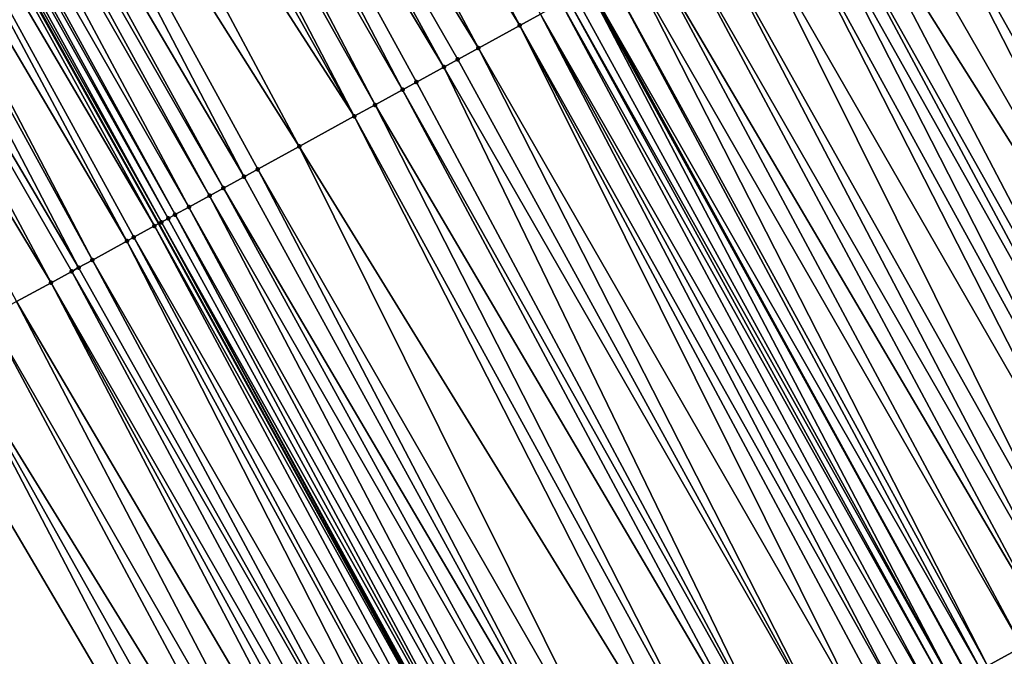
# Model space of a CAD drawing. Header units: feet. Extents: x 2004186 to 2014793, y 836912 to 864902.
# Tile 436 of 974: x 2010009 to 2010034, y 848680 to 848696. Entities that reach past the tile are written whole.
import ezdxf

# ---------------------------------------------------------------- set-up
doc = ezdxf.new("R2010")
doc.units = ezdxf.units.FT
doc.header["$LTSCALE"] = 100
doc.header["$MEASUREMENT"] = 0
for name, color, linetype, lineweight in [('EP_Travel Lane', 5, 'Continuous', 40), ('GPL_Skip Line', 2, 'Continuous', 40), ('Road Shots', 4, 'Continuous', 200), ('Road X-Section', 30, 'Continuous', 13)]:
    doc.layers.add(name, color=color, linetype=linetype, lineweight=lineweight)
doc.layers.add('I-77 SB_MM21-27-Surface-Border', color=7, linetype='Continuous')
doc.layers.add('I-77 SB_MM21-27-Surface-TIN', color=7, linetype='Continuous')

msp = doc.modelspace()

# ---------------------------------------------------------------- linework, layer by layer
at = {"layer": 'EP_Travel Lane'}
msp.add_polyline3d([(2010069.520886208, 848585.9350449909, 428.7094043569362), (2010060.05615643, 848603.5539127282, 428.663867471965), (2010050.591453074, 848621.1727312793, 428.6002181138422), (2010041.175988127, 848638.4526213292, 428.5314376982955), (2010031.521491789, 848655.9680172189, 428.4751619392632), (2010021.867039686, 848673.4833328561, 428.3907730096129), (2010012.212568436, 848690.9986832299, 428.3185606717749), (2010002.640498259, 848708.0983404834, 428.2495197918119), (2009992.78941218, 848725.5040277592, 428.1963223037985), (2009982.938336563, 848742.909696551, 428.1373948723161), (2009973.087258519, 848760.3153696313, 428.0798318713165), (2009963.192125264, 848777.3908727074, 428.0138131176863), (2009953.07556799, 848794.6433529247, 427.9231540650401), (2009942.958970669, 848811.8959014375, 427.8556296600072), (2009932.842367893, 848829.1484592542, 427.7912703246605), (2009922.732590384, 848845.9093054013, 427.7466532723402), (2009912.311521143, 848862.9794874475, 427.6353479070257)], dxfattribs=at)
at = {"layer": 'GPL_Skip Line'}
msp.add_polyline3d([(2010080.28839136, 848591.6614075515, 429.2061529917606), (2010070.887408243, 848609.3141604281, 429.1588207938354), (2010061.486445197, 848626.966875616, 429.0976714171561), (2010052.038943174, 848644.4148994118, 429.0279047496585), (2010042.41820812, 848661.9488212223, 428.9719596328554), (2010032.797483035, 848679.4827248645, 428.9096245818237), (2010023.176762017, 848697.016621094, 428.8447364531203), (2010013.479747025, 848714.2820848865, 428.7760276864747), (2010003.568814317, 848731.6535324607, 428.6968254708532), (2009993.657878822, 848749.024984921, 428.6191931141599), (2009983.746895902, 848766.3965205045, 428.5677000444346), (2009973.756289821, 848783.5710517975, 428.4902241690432), (2009963.623064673, 848800.8138424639, 428.4142938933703), (2009953.489843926, 848818.0566256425, 428.3358185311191), (2009943.356609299, 848835.2994324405, 428.2653586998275), (2009933.158281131, 848852.2558033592, 428.2070710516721), (2009922.774190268, 848869.3486734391, 428.1384617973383)], dxfattribs=at)
at = {"layer": 'I-77 SB_MM21-27-Surface-Border', "color": 3, "linetype": 'ByBlock', "lineweight": -2}
msp.add_polyline3d([(2010068.575462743, 848585.4322916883, 428.6773773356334), (2010057.950708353, 848602.4342243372, 428.5748901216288), (2010046.972780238, 848619.2483583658, 428.4633162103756), (2010037.282233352, 848636.3155709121, 428.3773001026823), (2010026.434198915, 848653.1758932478, 428.270718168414), (2010016.112140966, 848670.3249174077, 428.1913980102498), (2010005.965462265, 848687.5700775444, 428.0871574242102), (2009996.250783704, 848704.4533430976, 428.0119703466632), (2009986.342978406, 848721.8265923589, 427.9370457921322), (2009976.261435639, 848739.1007694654, 427.8642834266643), (2009966.527326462, 848756.573163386, 427.8101915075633), (2009957.016627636, 848773.7781877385, 427.7516291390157), (2009946.919986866, 848791.0422770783, 427.6511983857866), (2009936.478015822, 848808.1045075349, 427.5765674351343), (2009926.553963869, 848825.4696568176, 427.5074286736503), (2009916.190808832, 848841.9269525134, 427.4272913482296), (2009906.306348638, 848859.323898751, 427.3652300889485)], dxfattribs=at)
at = {"layer": 'I-77 SB_MM21-27-Surface-TIN', "color": 128, "linetype": 'ByBlock', "lineweight": -2}
for points in [[(2010012.059309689, 848713.4716862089, 428.6962775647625), (2010011.711877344, 848713.2734672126, 428.6769464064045), (2010021.394345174, 848696.0382282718, 428.7393038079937)], [(2010012.059309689, 848713.4716862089, 428.6962775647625), (2010021.394345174, 848696.0382282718, 428.7393038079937), (2010021.920318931, 848696.3269350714, 428.7684498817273)], [(2010011.711877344, 848713.2734672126, 428.6769464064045), (2010011.016991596, 848712.8770661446, 428.6498901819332), (2010021.394345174, 848696.0382282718, 428.7393038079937)], [(2010011.016991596, 848712.8770661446, 428.6498901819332), (2010009.974673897, 848712.2824453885, 428.6032852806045), (2010020.342364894, 848695.4608743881, 428.7018180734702)], [(2010011.016991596, 848712.8770661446, 428.6498901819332), (2010020.342364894, 848695.4608743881, 428.7018180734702), (2010021.394345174, 848696.0382282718, 428.7393038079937)], [(2010009.974673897, 848712.2824453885, 428.6032852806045), (2010009.279810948, 848711.8860043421, 428.5636631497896), (2010019.465726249, 848694.9797250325, 428.6632215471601)], [(2010009.974673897, 848712.2824453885, 428.6032852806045), (2010019.81637493, 848695.1721971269, 428.6829639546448), (2010020.342364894, 848695.4608743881, 428.7018180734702)], [(2010009.974673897, 848712.2824453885, 428.6032852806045), (2010019.465726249, 848694.9797250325, 428.6632215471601), (2010019.81637493, 848695.1721971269, 428.6829639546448)], [(2010009.279810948, 848711.8860043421, 428.5636631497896), (2010008.58494411, 848711.489570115, 428.5261844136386), (2010018.413788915, 848694.4022928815, 428.598465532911)], [(2010009.279810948, 848711.8860043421, 428.5636631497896), (2010018.764438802, 848694.5947627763, 428.6174415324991), (2010019.465726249, 848694.9797250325, 428.6632215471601)], [(2010009.279810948, 848711.8860043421, 428.5636631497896), (2010018.413788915, 848694.4022928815, 428.598465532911), (2010018.764438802, 848694.5947627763, 428.6174415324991)], [(2010008.58494411, 848711.489570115, 428.5261844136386), (2010008.063783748, 848711.1922623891, 428.5037156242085), (2010017.712477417, 848694.0173744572, 428.5679576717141)], [(2010008.58494411, 848711.489570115, 428.5261844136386), (2010017.712477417, 848694.0173744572, 428.5679576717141), (2010018.413788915, 848694.4022928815, 428.598465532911)], [(2010008.063783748, 848711.1922623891, 428.5037156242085), (2010007.542617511, 848710.8949649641, 428.4844845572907), (2010017.186484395, 848693.728702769, 428.5510452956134)], [(2010008.063783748, 848711.1922623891, 428.5037156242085), (2010017.186484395, 848693.728702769, 428.5510452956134), (2010017.712477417, 848694.0173744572, 428.5679576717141)], [(2010007.542617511, 848710.8949649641, 428.4844845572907), (2010006.500302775, 848710.3003390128, 428.4362467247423), (2010017.186484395, 848693.728702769, 428.5510452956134)], [(2010006.500302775, 848710.3003390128, 428.4362467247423), (2010005.284259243, 848709.6066256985, 428.3853008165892), (2010015.78385634, 848692.9588751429, 428.4932428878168)], [(2010006.500302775, 848710.3003390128, 428.4362467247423), (2010015.78385634, 848692.9588751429, 428.4932428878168), (2010017.186484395, 848693.728702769, 428.5510452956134)], [(2010005.284259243, 848709.6066256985, 428.3853008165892), (2010004.415658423, 848709.1111132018, 428.3479721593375), (2010014.381234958, 848692.1890353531, 428.4312024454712)], [(2010005.284259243, 848709.6066256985, 428.3853008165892), (2010014.731886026, 848692.3815030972, 428.4494290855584), (2010015.78385634, 848692.9588751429, 428.4932428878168)], [(2010005.284259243, 848709.6066256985, 428.3853008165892), (2010014.381234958, 848692.1890353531, 428.4312024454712), (2010014.731886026, 848692.3815030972, 428.4494290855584)], [(2010004.415658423, 848709.1111132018, 428.3479721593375), (2010004.068209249, 848708.9129237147, 428.3379162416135), (2010013.855257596, 848691.9003351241, 428.4043456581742)], [(2010004.415658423, 848709.1111132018, 428.3479721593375), (2010013.855257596, 848691.9003351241, 428.4043456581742), (2010014.381234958, 848692.1890353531, 428.4312024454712)], [(2010003.720767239, 848708.7147216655, 428.3239118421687), (2010003.199613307, 848708.4174026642, 428.2978990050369), (2010012.978616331, 848691.4191905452, 428.3674134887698)], [(2010004.068209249, 848708.9129237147, 428.3379162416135), (2010003.720767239, 848708.7147216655, 428.3239118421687), (2010013.50459941, 848691.7078803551, 428.3906398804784)], [(2010003.720767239, 848708.7147216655, 428.3239118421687), (2010012.978616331, 848691.4191905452, 428.3674134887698), (2010013.50459941, 848691.7078803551, 428.3906398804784)], [(2010004.068209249, 848708.9129237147, 428.3379162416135), (2010013.50459941, 848691.7078803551, 428.3906398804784), (2010013.855257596, 848691.9003351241, 428.4043456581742)], [(2010002.852210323, 848708.2191321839, 428.2623855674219), (2010002.678499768, 848708.120012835, 428.2496237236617), (2010012.277331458, 848691.0342235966, 428.3199985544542)], [(2010003.025907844, 848708.3182743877, 428.2823310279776), (2010002.852210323, 848708.2191321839, 428.2623855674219), (2010012.452651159, 848691.130468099, 428.332815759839)], [(2010002.852210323, 848708.2191321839, 428.2623855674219), (2010012.277331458, 848691.0342235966, 428.3199985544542), (2010012.452651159, 848691.130468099, 428.332815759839)], [(2010003.199613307, 848708.4174026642, 428.2978990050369), (2010003.025907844, 848708.3182743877, 428.2823310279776), (2010012.627966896, 848691.2267198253, 428.3481499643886)], [(2010003.025907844, 848708.3182743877, 428.2823310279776), (2010012.452651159, 848691.130468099, 428.332815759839), (2010012.627966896, 848691.2267198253, 428.3481499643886)], [(2010003.199613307, 848708.4174026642, 428.2978990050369), (2010012.627966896, 848691.2267198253, 428.3481499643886), (2010012.978616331, 848691.4191905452, 428.3674134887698)], [(2010002.157301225, 848707.8227720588, 428.2481982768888), (2010012.101997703, 848690.9380047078, 428.3161057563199), (2010002.640498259, 848708.0983404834, 428.2495197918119)], [(2010002.678499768, 848708.120012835, 428.2496237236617), (2010002.640498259, 848708.0983404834, 428.2495197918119), (2010012.212568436, 848690.9986832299, 428.3185606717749)], [(2010012.101997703, 848690.9380047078, 428.3161057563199), (2010012.212568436, 848690.9986832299, 428.3185606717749), (2010002.640498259, 848708.0983404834, 428.2495197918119)], [(2010002.678499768, 848708.120012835, 428.2496237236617), (2010012.212568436, 848690.9986832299, 428.3185606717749), (2010012.277331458, 848691.0342235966, 428.3199985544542)], [(2010002.157301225, 848707.8227720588, 428.2481982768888), (2010001.462389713, 848707.4264161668, 428.235341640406), (2010011.400648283, 848690.5531553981, 428.3096791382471)], [(2010002.157301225, 848707.8227720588, 428.2481982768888), (2010011.575982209, 848690.649373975, 428.3134632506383), (2010012.101997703, 848690.9380047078, 428.3161057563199)], [(2010002.157301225, 848707.8227720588, 428.2481982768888), (2010011.400648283, 848690.5531553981, 428.3096791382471), (2010011.575982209, 848690.649373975, 428.3134632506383)], [(2010001.462389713, 848707.4264161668, 428.235341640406), (2010001.11495029, 848707.2282095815, 428.2199114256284), (2010010.524009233, 848690.072006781, 428.2713397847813)], [(2010001.462389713, 848707.4264161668, 428.235341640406), (2010010.524009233, 848690.072006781, 428.2713397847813), (2010011.400648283, 848690.5531553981, 428.3096791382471)], [(2010001.11495029, 848707.2282095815, 428.2199114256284), (2010000.246341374, 848706.7327112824, 428.1870453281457), (2010010.173344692, 848689.8795635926, 428.2616689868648)], [(2010001.11495029, 848707.2282095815, 428.2199114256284), (2010010.173344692, 848689.8795635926, 428.2616689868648), (2010010.524009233, 848690.072006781, 428.2713397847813)], [(2010000.246341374, 848706.7327112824, 428.1870453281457), (2009999.377747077, 848706.2371873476, 428.1461215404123), (2010009.472034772, 848689.4946422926, 428.2301592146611)], [(2010000.246341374, 848706.7327112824, 428.1870453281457), (2010009.998014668, 848689.7833379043, 428.2554070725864), (2010010.173344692, 848689.8795635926, 428.2616689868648)], [(2010000.246341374, 848706.7327112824, 428.1870453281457), (2010009.472034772, 848689.4946422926, 428.2301592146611), (2010009.998014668, 848689.7833379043, 428.2554070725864)], [(2009999.377747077, 848706.2371873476, 428.1461215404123), (2010008.59539101, 848689.0135022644, 428.1948124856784), (2010009.472034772, 848689.4946422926, 428.2301592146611)], [(2010033.316606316, 848702.5819040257, 429.2797282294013), (2010043.287964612, 848685.2405006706, 429.3715990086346), (2010033.667259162, 848702.7743685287, 429.2968256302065)], [(2010033.842585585, 848702.8706007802, 429.3053743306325), (2010033.667259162, 848702.7743685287, 429.2968256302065), (2010043.463291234, 848685.3367325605, 429.3800217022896)], [(2010043.463291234, 848685.3367325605, 429.3800217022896), (2010033.667259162, 848702.7743685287, 429.2968256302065), (2010043.287964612, 848685.2405006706, 429.3715990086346)], [(2010033.141266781, 848702.4856956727, 429.2795063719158), (2010032.965933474, 848702.3894759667, 429.2753288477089), (2010042.761980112, 848684.9518134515, 429.3492752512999)], [(2010033.316606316, 848702.5819040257, 429.2797282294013), (2010033.141266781, 848702.4856956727, 429.2795063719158), (2010042.93731137, 848685.0480368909, 429.3547536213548)], [(2010033.141266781, 848702.4856956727, 429.2795063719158), (2010042.761980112, 848684.9518134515, 429.3492752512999), (2010042.93731137, 848685.0480368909, 429.3547536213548)], [(2010033.316606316, 848702.5819040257, 429.2797282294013), (2010042.93731137, 848685.0480368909, 429.3547536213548), (2010043.287964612, 848685.2405006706, 429.3715990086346)], [(2010032.965933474, 848702.3894759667, 429.2753288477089), (2010032.439939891, 848702.1008053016, 429.2587728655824), (2010042.060645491, 848684.5669371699, 429.333450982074)], [(2010032.965933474, 848702.3894759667, 429.2753288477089), (2010042.060645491, 848684.5669371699, 429.333450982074), (2010042.761980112, 848684.9518134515, 429.3492752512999)], [(2010032.439939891, 848702.1008053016, 429.2587728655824), (2010031.91395477, 848701.8121192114, 429.2368425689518), (2010041.709988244, 848684.3744806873, 429.319148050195)], [(2010032.439939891, 848702.1008053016, 429.2587728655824), (2010041.709988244, 848684.3744806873, 429.319148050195), (2010042.060645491, 848684.5669371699, 429.333450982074)], [(2010031.91395477, 848701.8121192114, 429.2368425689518), (2010031.38798272, 848701.5234093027, 429.2066132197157), (2010041.709988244, 848684.3744806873, 429.319148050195)], [(2010031.38798272, 848701.5234093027, 429.2066132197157), (2010030.862007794, 848701.2347046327, 429.1782091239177), (2010040.658039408, 848683.7970694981, 429.2616957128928)], [(2010031.38798272, 848701.5234093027, 429.2066132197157), (2010040.658039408, 848683.7970694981, 429.2616957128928), (2010041.709988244, 848684.3744806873, 429.319148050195)], [(2010030.862007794, 848701.2347046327, 429.1782091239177), (2010029.985374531, 848700.7535454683, 429.1361949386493), (2010039.956729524, 848683.4121481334, 429.2301633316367)], [(2010030.862007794, 848701.2347046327, 429.1782091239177), (2010039.956729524, 848683.4121481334, 429.2301633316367), (2010040.658039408, 848683.7970694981, 429.2616957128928)], [(2010029.985374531, 848700.7535454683, 429.1361949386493), (2010029.284066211, 848700.3686212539, 429.10366962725), (2010039.956729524, 848683.4121481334, 429.2301633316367)], [(2010029.284066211, 848700.3686212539, 429.10366962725), (2010028.758081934, 848700.0799336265, 429.08120369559), (2010038.554114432, 848682.6422968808, 429.1641289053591)], [(2010029.284066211, 848700.3686212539, 429.10366962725), (2010038.554114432, 848682.6422968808, 429.1641289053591), (2010039.956729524, 848683.4121481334, 429.2301633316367)], [(2010028.758081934, 848700.0799336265, 429.08120369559), (2010028.407422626, 848699.8874809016, 429.0682101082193), (2010038.203454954, 848682.4498444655, 429.1512431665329)], [(2010028.758081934, 848700.0799336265, 429.08120369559), (2010038.203454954, 848682.4498444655, 429.1512431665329), (2010038.554114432, 848682.6422968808, 429.1641289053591)], [(2010028.407422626, 848699.8874809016, 429.0682101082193), (2010027.881437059, 848699.5987956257, 429.0465634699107), (2010037.502139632, 848682.064933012, 429.1231640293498)], [(2010028.407422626, 848699.8874809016, 429.0682101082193), (2010037.502139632, 848682.064933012, 429.1231640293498), (2010038.203454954, 848682.4498444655, 429.1512431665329)], [(2010027.881437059, 848699.5987956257, 429.0465634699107), (2010027.004806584, 848699.1176313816, 429.0027792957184), (2010036.976162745, 848681.7762319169, 429.0960056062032)], [(2010027.881437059, 848699.5987956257, 429.0465634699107), (2010036.976162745, 848681.7762319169, 429.0960056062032), (2010037.502139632, 848682.064933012, 429.1231640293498)], [(2010027.004806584, 848699.1176313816, 429.0027792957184), (2010026.128165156, 848698.6364870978, 428.9659499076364), (2010035.924202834, 848681.1988409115, 429.0455857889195)], [(2010027.004806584, 848699.1176313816, 429.0027792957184), (2010035.924202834, 848681.1988409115, 429.0455857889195), (2010036.976162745, 848681.7762319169, 429.0960056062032)], [(2010026.128165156, 848698.6364870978, 428.9659499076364), (2010025.426854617, 848698.2515669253, 428.9348329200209), (2010035.398214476, 848680.9101607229, 429.0257116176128)], [(2010026.128165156, 848698.6364870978, 428.9659499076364), (2010035.398214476, 848680.9101607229, 429.0257116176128), (2010035.924202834, 848681.1988409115, 429.0455857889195)], [(2010025.426854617, 848698.2515669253, 428.9348329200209), (2010024.725539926, 848697.8666543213, 428.9063530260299), (2010034.87223113, 848680.6214714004, 429.0026550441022)], [(2010025.426854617, 848698.2515669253, 428.9348329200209), (2010034.87223113, 848680.6214714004, 429.0026550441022), (2010035.398214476, 848680.9101607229, 429.0257116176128)], [(2010024.725539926, 848697.8666543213, 428.9063530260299), (2010024.199545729, 848697.5779847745, 428.890186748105), (2010034.170912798, 848680.2365654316, 428.9764869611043)], [(2010024.725539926, 848697.8666543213, 428.9063530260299), (2010034.170912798, 848680.2365654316, 428.9764869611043), (2010034.87223113, 848680.6214714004, 429.0026550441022)], [(2010024.199545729, 848697.5779847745, 428.890186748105), (2010023.673555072, 848697.2893087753, 428.8717722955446), (2010033.294264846, 848679.7554330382, 428.9438004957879)], [(2010024.199545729, 848697.5779847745, 428.890186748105), (2010033.294264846, 848679.7554330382, 428.9438004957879), (2010034.170912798, 848680.2365654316, 428.9764869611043)], [(2010023.673555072, 848697.2893087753, 428.8717722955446), (2010023.176762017, 848697.016621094, 428.8447364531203), (2010033.118940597, 848679.6591968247, 428.9338713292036)], [(2010023.673555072, 848697.2893087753, 428.8717722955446), (2010033.118940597, 848679.6591968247, 428.9338713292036), (2010033.294264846, 848679.7554330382, 428.9438004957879)], [(2010023.147580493, 848697.0006034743, 428.8431483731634), (2010022.79693521, 848696.8081251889, 428.8212489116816), (2010032.417664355, 848679.2742141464, 428.880975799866)], [(2010023.147580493, 848697.0006034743, 428.8431483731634), (2010032.797483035, 848679.4827248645, 428.9096245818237), (2010023.176762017, 848697.016621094, 428.8447364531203)], [(2010023.147580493, 848697.0006034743, 428.8431483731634), (2010032.417664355, 848679.2742141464, 428.880975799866), (2010032.797483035, 848679.4827248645, 428.9096245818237)], [(2010033.118940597, 848679.6591968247, 428.9338713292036), (2010023.176762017, 848697.016621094, 428.8447364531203), (2010032.797483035, 848679.4827248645, 428.9096245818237)], [(2010022.62160412, 848696.7119014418, 428.8156633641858), (2010022.4462767, 848696.615671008, 428.8077480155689), (2010032.242337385, 848679.1779828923, 428.8727745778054)], [(2010022.79693521, 848696.8081251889, 428.8212489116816), (2010022.62160412, 848696.7119014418, 428.8156633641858), (2010032.417664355, 848679.2742141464, 428.880975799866)], [(2010022.62160412, 848696.7119014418, 428.8156633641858), (2010032.242337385, 848679.1779828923, 428.8727745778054), (2010032.417664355, 848679.2742141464, 428.880975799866)], [(2010022.4462767, 848696.615671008, 428.8077480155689), (2010021.920318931, 848696.3269350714, 428.7684498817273), (2010031.891676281, 848678.9855334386, 428.860920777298)], [(2010022.4462767, 848696.615671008, 428.8077480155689), (2010031.891676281, 848678.9855334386, 428.860920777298), (2010032.242337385, 848679.1779828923, 428.8727745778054)], [(2010021.920318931, 848696.3269350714, 428.7684498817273), (2010021.394345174, 848696.0382282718, 428.7393038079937), (2010031.190374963, 848678.6005964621, 428.8239488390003)], [(2010021.920318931, 848696.3269350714, 428.7684498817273), (2010031.54102533, 848678.7930654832, 428.8426204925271), (2010031.891676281, 848678.9855334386, 428.860920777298)], [(2010021.920318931, 848696.3269350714, 428.7684498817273), (2010031.190374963, 848678.6005964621, 428.8239488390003), (2010031.54102533, 848678.7930654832, 428.8426204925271)], [(2010021.394345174, 848696.0382282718, 428.7393038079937), (2010020.342364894, 848695.4608743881, 428.7018180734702), (2010030.313724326, 848678.1194689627, 428.792967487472)], [(2010021.394345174, 848696.0382282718, 428.7393038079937), (2010030.839710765, 848678.4081526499, 428.814060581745), (2010031.190374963, 848678.6005964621, 428.8239488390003)], [(2010021.394345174, 848696.0382282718, 428.7393038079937), (2010030.313724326, 848678.1194689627, 428.792967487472), (2010030.839710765, 848678.4081526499, 428.814060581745)], [(2010020.342364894, 848695.4608743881, 428.7018180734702), (2010019.81637493, 848695.1721971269, 428.6829639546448), (2010029.437092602, 848677.6383069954, 428.7499767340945)], [(2010020.342364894, 848695.4608743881, 428.7018180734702), (2010029.437092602, 848677.6383069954, 428.7499767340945), (2010030.313724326, 848678.1194689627, 428.792967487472)], [(2010019.81637493, 848695.1721971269, 428.6829639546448), (2010019.465726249, 848694.9797250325, 428.6632215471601), (2010029.437092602, 848677.6383069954, 428.7499767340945)], [(2010019.465726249, 848694.9797250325, 428.6632215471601), (2010018.764438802, 848694.5947627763, 428.6174415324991), (2010028.209821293, 848676.9646563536, 428.6814666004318)], [(2010019.465726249, 848694.9797250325, 428.6632215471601), (2010028.209821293, 848676.9646563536, 428.6814666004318), (2010029.437092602, 848677.6383069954, 428.7499767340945)], [(2010018.413788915, 848694.4022928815, 428.598465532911), (2010017.712477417, 848694.0173744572, 428.5679576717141), (2010027.859166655, 848676.7721951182, 428.6655077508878)], [(2010018.764438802, 848694.5947627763, 428.6174415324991), (2010018.413788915, 848694.4022928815, 428.598465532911), (2010028.209821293, 848676.9646563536, 428.6814666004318)], [(2010018.413788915, 848694.4022928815, 428.598465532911), (2010027.859166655, 848676.7721951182, 428.6655077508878), (2010028.209821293, 848676.9646563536, 428.6814666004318)], [(2010017.712477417, 848694.0173744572, 428.5679576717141), (2010017.186484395, 848693.728702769, 428.5510452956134), (2010026.807195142, 848676.1948252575, 428.6224551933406)], [(2010017.712477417, 848694.0173744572, 428.5679576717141), (2010026.807195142, 848676.1948252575, 428.6224551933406), (2010027.859166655, 848676.7721951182, 428.6655077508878)], [(2010017.186484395, 848693.728702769, 428.5510452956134), (2010015.78385634, 848692.9588751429, 428.4932428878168), (2010026.28120886, 848675.9061412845, 428.6012625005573)], [(2010017.186484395, 848693.728702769, 428.5510452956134), (2010026.28120886, 848675.9061412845, 428.6012625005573), (2010026.807195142, 848676.1948252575, 428.6224551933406)], [(2010015.78385634, 848692.9588751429, 428.4932428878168), (2010014.731886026, 848692.3815030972, 428.4494290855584), (2010024.703256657, 848675.0400772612, 428.5334669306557)], [(2010015.78385634, 848692.9588751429, 428.4932428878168), (2010024.703256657, 848675.0400772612, 428.5334669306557), (2010026.28120886, 848675.9061412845, 428.6012625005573)], [(2010014.381234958, 848692.1890353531, 428.4312024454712), (2010013.855257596, 848691.9003351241, 428.4043456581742), (2010024.001954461, 848674.6551418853, 428.4970527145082)], [(2010014.731886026, 848692.3815030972, 428.4494290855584), (2010014.381234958, 848692.1890353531, 428.4312024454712), (2010024.001954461, 848674.6551418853, 428.4970527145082)], [(2010014.731886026, 848692.3815030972, 428.4494290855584), (2010024.001954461, 848674.6551418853, 428.4970527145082), (2010024.703256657, 848675.0400772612, 428.5334669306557)], [(2010013.855257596, 848691.9003351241, 428.4043456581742), (2010013.50459941, 848691.7078803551, 428.3906398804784), (2010023.475970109, 848674.3664543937, 428.4746341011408)], [(2010013.855257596, 848691.9003351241, 428.4043456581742), (2010023.475970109, 848674.3664543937, 428.4746341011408), (2010024.001954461, 848674.6551418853, 428.4970527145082)], [(2010013.50459941, 848691.7078803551, 428.3906398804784), (2010012.978616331, 848691.4191905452, 428.3674134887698), (2010022.774662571, 848673.9815287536, 428.441612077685)], [(2010013.50459941, 848691.7078803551, 428.3906398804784), (2010022.774662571, 848673.9815287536, 428.441612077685), (2010023.475970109, 848674.3664543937, 428.4746341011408)], [(2010012.978616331, 848691.4191905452, 428.3674134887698), (2010012.627966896, 848691.2267198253, 428.3481499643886), (2010022.424013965, 848673.7890565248, 428.4218227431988)], [(2010012.978616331, 848691.4191905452, 428.3674134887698), (2010022.424013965, 848673.7890565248, 428.4218227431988), (2010022.774662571, 848673.9815287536, 428.441612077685)], [(2010012.627966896, 848691.2267198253, 428.3481499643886), (2010012.452651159, 848691.130468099, 428.332815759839), (2010022.073374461, 848673.5965677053, 428.3962529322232)], [(2010012.627966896, 848691.2267198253, 428.3481499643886), (2010022.073374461, 848673.5965677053, 428.3962529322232), (2010022.424013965, 848673.7890565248, 428.4218227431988)], [(2010012.101997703, 848690.9380047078, 428.3161057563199), (2010011.575982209, 848690.649373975, 428.3134632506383), (2010021.547364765, 848673.3079264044, 428.3899282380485)], [(2010012.101997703, 848690.9380047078, 428.3161057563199), (2010021.867039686, 848673.4833328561, 428.3907730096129), (2010012.212568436, 848690.9986832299, 428.3185606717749)], [(2010012.101997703, 848690.9380047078, 428.3161057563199), (2010021.547364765, 848673.3079264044, 428.3899282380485), (2010021.867039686, 848673.4833328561, 428.3907730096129)], [(2010012.277331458, 848691.0342235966, 428.3199985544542), (2010012.212568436, 848690.9986832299, 428.3185606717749), (2010021.867039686, 848673.4833328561, 428.3907730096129)], [(2010012.452651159, 848691.130468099, 428.332815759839), (2010012.277331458, 848691.0342235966, 428.3199985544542), (2010022.073374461, 848673.5965677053, 428.3962529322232)], [(2010012.277331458, 848691.0342235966, 428.3199985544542), (2010021.867039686, 848673.4833328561, 428.3907730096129), (2010021.898043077, 848673.5003444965, 428.3908549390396)], [(2010012.277331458, 848691.0342235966, 428.3199985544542), (2010021.898043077, 848673.5003444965, 428.3908549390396), (2010022.073374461, 848673.5965677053, 428.3962529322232)], [(2010011.575982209, 848690.649373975, 428.3134632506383), (2010011.400648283, 848690.5531553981, 428.3096791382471), (2010021.021357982, 848673.0192797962, 428.3817543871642)], [(2010011.575982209, 848690.649373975, 428.3134632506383), (2010021.021357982, 848673.0192797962, 428.3817543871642), (2010021.547364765, 848673.3079264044, 428.3899282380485)], [(2010011.400648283, 848690.5531553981, 428.3096791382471), (2010010.524009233, 848690.072006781, 428.2713397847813), (2010020.495361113, 848672.7306151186, 428.3672847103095)], [(2010011.400648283, 848690.5531553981, 428.3096791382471), (2010020.495361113, 848672.7306151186, 428.3672847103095), (2010021.021357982, 848673.0192797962, 428.3817543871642)], [(2010010.524009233, 848690.072006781, 428.2713397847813), (2010010.173344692, 848689.8795635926, 428.2616689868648), (2010019.969373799, 848672.4419330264, 428.3467473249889)], [(2010010.524009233, 848690.072006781, 428.2713397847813), (2010019.969373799, 848672.4419330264, 428.3467473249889), (2010020.495361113, 848672.7306151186, 428.3672847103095)], [(2010009.998014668, 848689.7833379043, 428.2554070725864), (2010009.472034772, 848689.4946422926, 428.2301592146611), (2010019.443397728, 848672.1532304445, 428.3190707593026)], [(2010010.173344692, 848689.8795635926, 428.2616689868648), (2010009.998014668, 848689.7833379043, 428.2554070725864), (2010019.969373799, 848672.4419330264, 428.3467473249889)], [(2010009.998014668, 848689.7833379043, 428.2554070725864), (2010019.443397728, 848672.1532304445, 428.3190707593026), (2010019.969373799, 848672.4419330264, 428.3467473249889)], [(2010009.472034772, 848689.4946422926, 428.2301592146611), (2010008.59539101, 848689.0135022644, 428.1948124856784), (2010018.742085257, 848671.7683137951, 428.2891813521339)], [(2010009.472034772, 848689.4946422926, 428.2301592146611), (2010019.092743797, 848671.960767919, 428.3026623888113), (2010019.443397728, 848672.1532304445, 428.3190707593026)], [(2010009.472034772, 848689.4946422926, 428.2301592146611), (2010018.742085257, 848671.7683137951, 428.2891813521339), (2010019.092743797, 848671.960767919, 428.3026623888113)], [(2010008.59539101, 848689.0135022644, 428.1948124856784), (2010007.894070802, 848688.6285997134, 428.1698353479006), (2010017.865416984, 848671.2872184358, 428.2693984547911)], [(2010008.59539101, 848689.0135022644, 428.1948124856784), (2010017.865416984, 848671.2872184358, 428.2693984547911), (2010018.742085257, 848671.7683137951, 428.2891813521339)], [(2010007.894070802, 848688.6285997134, 428.1698353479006), (2010006.842096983, 848688.051234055, 428.1282469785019), (2010017.339431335, 848670.9985333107, 428.247804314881)], [(2010007.894070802, 848688.6285997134, 428.1698353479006), (2010017.339431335, 848670.9985333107, 428.247804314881), (2010017.865416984, 848671.2872184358, 428.2693984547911)], [(2010006.842096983, 848688.051234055, 428.1282469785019), (2010005.965462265, 848687.5700775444, 428.0871574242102), (2010016.112140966, 848670.3249174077, 428.1913980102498)], [(2010006.842096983, 848688.051234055, 428.1282469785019), (2010016.638126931, 848670.6136019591, 428.2127922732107), (2010017.339431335, 848670.9985333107, 428.247804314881)], [(2010006.842096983, 848688.051234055, 428.1282469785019), (2010016.112140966, 848670.3249174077, 428.1913980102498), (2010016.638126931, 848670.6136019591, 428.2127922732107)], [(2010034.170912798, 848680.2365654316, 428.9764869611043), (2010033.294264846, 848679.7554330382, 428.9438004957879), (2010043.090317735, 848662.3177591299, 429.0138052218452)]]:
    msp.add_3dface(points, dxfattribs=at)
at = {"layer": 'Road Shots', "lineweight": 100}
for p in [(2010021.394345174, 848696.0382282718, 428.7393038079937), (2010020.342364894, 848695.4608743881, 428.7018180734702), (2010019.81637493, 848695.1721971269, 428.6829639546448), (2010019.465726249, 848694.9797250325, 428.6632215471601), (2010018.413788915, 848694.4022928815, 428.598465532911), (2010018.764438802, 848694.5947627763, 428.6174415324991), (2010017.712477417, 848694.0173744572, 428.5679576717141), (2010017.186484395, 848693.728702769, 428.5510452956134), (2010015.78385634, 848692.9588751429, 428.4932428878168), (2010014.381234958, 848692.1890353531, 428.4312024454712), (2010014.731886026, 848692.3815030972, 428.4494290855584), (2010013.855257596, 848691.9003351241, 428.4043456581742), (2010013.50459941, 848691.7078803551, 428.3906398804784), (2010012.978616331, 848691.4191905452, 428.3674134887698), (2010012.627966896, 848691.2267198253, 428.3481499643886), (2010012.101997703, 848690.9380047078, 428.3161057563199), (2010012.277331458, 848691.0342235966, 428.3199985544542), (2010012.452651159, 848691.130468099, 428.332815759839), (2010011.575982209, 848690.649373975, 428.3134632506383), (2010011.400648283, 848690.5531553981, 428.3096791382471), (2010010.524009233, 848690.072006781, 428.2713397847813), (2010009.998014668, 848689.7833379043, 428.2554070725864), (2010010.173344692, 848689.8795635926, 428.2616689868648), (2010009.472034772, 848689.4946422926, 428.2301592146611)]:
    msp.add_point(p, dxfattribs=at)
at = {"layer": 'Road X-Section', "extrusion": (0.4810360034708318, -0.8766947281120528, 0.00327369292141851), "elevation": 222846.7195031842, "flags": 128}
msp.add_lwpolyline([(2170422.540611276, -301.4461860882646), (2170423.540611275, -301.4050963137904), (2170424.740611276, -301.3635077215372), (2170425.540611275, -301.338530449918), (2170426.540611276, -301.3031835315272), (2170427.140611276, -301.2779355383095), (2170427.340611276, -301.2716735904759), (2170427.740611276, -301.2620027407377), (2170428.740611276, -301.2236631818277), (2170428.940611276, -301.2198790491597), (2170429.540611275, -301.2172365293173), (2170429.740611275, -301.2133437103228), (2170429.940611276, -301.2005264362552), (2170430.140611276, -301.185192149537), (2170430.540611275, -301.1659285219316), (2170431.140611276, -301.1427020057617), (2170431.540611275, -301.1289961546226), (2170432.140611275, -301.1021392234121), (2170432.540611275, -301.0839124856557), (2170433.740611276, -301.0400984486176), (2170435.340611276, -300.982295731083), (2170435.940611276, -300.9653832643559), (2170436.740611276, -300.93487523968), (2170437.140611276, -300.9158991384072), (2170437.940611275, -300.8701188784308), (2170438.340611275, -300.8503763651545), (2170438.940611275, -300.8315221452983), (2170440.140611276, -300.794036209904), (2170440.740611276, -300.76488997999), (2170441.340611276, -300.7255916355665), (2170441.540611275, -300.7176762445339), (2170441.740611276, -300.7120906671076), (2170442.140611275, -300.6901910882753), (2170442.740611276, -300.6615670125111), (2170443.340611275, -300.6431524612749), (2170443.940611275, -300.6269860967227), (2170444.740611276, -300.5985060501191), (2170445.540611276, -300.5673888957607), (2170446.540611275, -300.5305593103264), (2170447.540611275, -300.4867749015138), (2170448.140611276, -300.4651281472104), (2170448.540611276, -300.4521344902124), (2170449.140611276, -300.4296684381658), (2170449.940611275, -300.397142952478), (2170450.940611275, -300.355128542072), (2170451.540611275, -300.3267242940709), (2170452.140611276, -300.2964947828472), (2170452.740611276, -300.274564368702), (2170453.340611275, -300.2580082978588), (2170453.540611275, -300.2538307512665), (2170453.740611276, -300.2536088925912), (2170454.340611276, -300.2279626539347), (2170454.540611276, -300.2179607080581), (2170456.940611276, -300.124495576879), (2170458.540611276, -300.0520299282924), (2170459.940611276, -299.9919810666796), (2170461.740611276, -299.924349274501), (2170463.740611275, -299.8378129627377), (2170464.340611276, -299.8155325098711), (2170464.740611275, -299.8035560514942), (2170464.940611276, -299.8002947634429), (2170465.340611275, -299.7899032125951), (2170465.540611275, -299.7863857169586), (2170465.740611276, -299.7872077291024), (2170465.940611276, -299.7744168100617), (2170466.140611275, -299.7526735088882), (2170466.340611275, -299.7377144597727), (2170466.540611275, -299.7260218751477), (2170466.740611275, -299.7184132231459), (2170466.940611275, -299.7185951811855), (2170467.140611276, -299.7128058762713), (2170467.340611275, -299.7046479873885), (2170467.740611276, -299.6959930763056), (2170467.940611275, -299.6876188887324), (2170468.340611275, -299.6618089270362), (2170468.740611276, -299.6483089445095), (2170469.540611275, -299.6256587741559), (2170473.340611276, -299.4972327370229), (2170474.140611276, -299.4758005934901), (2170474.740611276, -299.4572011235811), (2170475.140611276, -299.4472316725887)], dxfattribs=at)
at = {"layer": 'Road X-Section', "extrusion": (0.4810360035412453, -0.8766947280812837, 0.003273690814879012), "elevation": 222866.7196699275, "flags": 128}
msp.add_lwpolyline([(2170423.140594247, -301.4069502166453), (2170423.740594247, -301.3855558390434), (2170424.540594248, -301.350543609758), (2170425.140594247, -301.3289493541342), (2170426.140594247, -301.309166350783), (2170426.540594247, -301.2956852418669), (2170426.940594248, -301.2792767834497), (2170427.540594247, -301.2516000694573), (2170428.140594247, -301.2310625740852), (2170428.740594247, -301.2165928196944), (2170429.340594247, -301.2084189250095), (2170429.740594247, -301.2074922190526), (2170429.940594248, -301.2020941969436), (2170430.340594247, -301.1765242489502), (2170430.740594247, -301.1567348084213), (2170431.540594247, -301.1237126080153), (2170432.140594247, -301.1012938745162), (2170432.940594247, -301.0648794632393), (2170434.740594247, -300.9970835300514), (2170435.340594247, -300.9758907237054), (2170436.540594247, -300.9328379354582), (2170436.940594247, -300.9168790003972), (2170438.340594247, -300.8483684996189), (2170439.340594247, -300.8053775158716), (2170439.940594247, -300.7842843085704), (2170440.340594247, -300.7743959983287), (2170440.740594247, -300.7557242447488), (2170441.140594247, -300.7374238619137), (2170441.540594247, -300.7255699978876), (2170441.740594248, -300.7173687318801), (2170442.540594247, -300.6644729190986), (2170442.740594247, -300.6545436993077), (2170443.740594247, -300.6218570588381), (2170444.540594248, -300.5956888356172), (2170445.140594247, -300.5726321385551), (2170445.740594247, -300.5527578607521), (2170446.940594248, -300.5023377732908), (2170447.540594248, -300.4751792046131), (2170448.340594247, -300.4470999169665), (2170448.740594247, -300.4342141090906), (2170450.340594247, -300.3681793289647), (2170451.140594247, -300.3366467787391), (2170452.340594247, -300.2791941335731), (2170452.740594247, -300.2648911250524), (2170453.540594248, -300.2490667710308), (2170453.740594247, -300.2435883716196), (2170454.340594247, -300.2183201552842), (2170455.140594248, -300.186473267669), (2170456.140594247, -300.1485033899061), (2170456.940594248, -300.118032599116), (2170457.940594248, -300.075737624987), (2170459.140594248, -300.0226056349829), (2170460.140594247, -299.9818203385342), (2170461.340594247, -299.9360599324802), (2170461.940594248, -299.9144298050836), (2170463.540594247, -299.8479217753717), (2170464.540594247, -299.8116159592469), (2170465.340594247, -299.7958789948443), (2170465.540594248, -299.793271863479), (2170465.740594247, -299.7961512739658), (2170465.940594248, -299.7920037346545), (2170466.140594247, -299.7722467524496), (2170466.340594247, -299.7494096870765), (2170466.540594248, -299.7338602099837), (2170466.740594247, -299.7226150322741), (2170466.940594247, -299.7169071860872), (2170467.340594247, -299.7188755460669), (2170467.540594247, -299.71482797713), (2170467.940594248, -299.6995417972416), (2170468.140594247, -299.6901740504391), (2170468.340594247, -299.676574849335), (2170468.540594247, -299.6653072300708), (2170469.940594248, -299.6230428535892), (2170471.340594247, -299.5791584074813), (2170473.140594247, -299.5165388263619), (2170473.540594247, -299.5020384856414), (2170473.940594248, -299.4904880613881), (2170474.140594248, -299.4864661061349), (2170474.540594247, -299.4724529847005), (2170475.140594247, -299.4591165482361)], dxfattribs=at)

doc.saveas('drawing.dxf')
